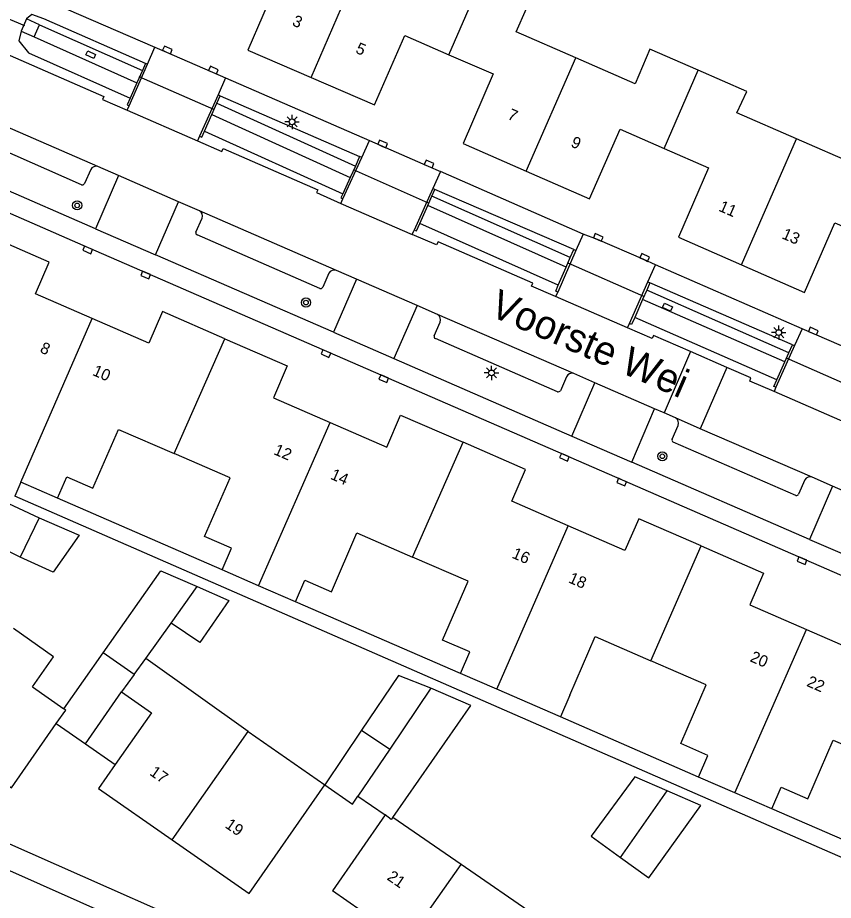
# Model space of a CAD drawing. Extents: x 136000 to 141014, y 402000 to 403500.
# Drawn here: x 138670.4 to 138741.3, y 402765.7 to 402842.4 of the extents above; entities that cross this region are included whole.
import ezdxf

# ---------------------------------------------------------------- set-up
doc = ezdxf.new("R2010")
doc.units = 0
for name, color, linetype in [('gg-afsc-erfafscheiding', 7, 'Continuous'), ('gg-afsc-hekwerk', 7, 'Continuous'), ('gg-anno-huisnummerreeks BGT', 7, 'Continuous'), ('gg-anno-openbare ruimte label', 7, 'Continuous'), ('gg-bbg-bijgebouw', 7, 'Continuous'), ('gg-bbg-gedigitaliseerde bebouwing', 7, 'Continuous'), ('gg-bbg-gedigitaliseerde bijgebouw', 7, 'Continuous'), ('gg-bbg-hoofdgebouw', 7, 'Continuous'), ('gg-bbg-luifel en loopbrug', 7, 'Continuous'), ('gg-bbg-tussenscheiding', 7, 'Continuous'), ('gg-knt-verharding', 7, 'Continuous'), ('gg-knt-verharding nz', 7, 'Continuous'), ('gg-kntw-bovenkant insteek waterloop', 7, 'Continuous'), ('gg-kntw-waterlijn', 7, 'Continuous'), ('gg-kwrk-duiker nz buis', 7, 'Continuous'), ('gg-kwrk-kunstwerk', 7, 'Continuous'), ('gg-kwrk-uitstroombak niveau min 01', 7, 'Continuous'), ('gt-grn-weggrens', 7, 'Continuous'), ('gt-symb-boom', 7, 'Continuous'), ('gt-symb-kolk', 7, 'Continuous'), ('gt-symb-kolk center center', 7, 'Continuous'), ('gt-symb-lichtmast', 7, 'Continuous')]:
    doc.layers.add(name, color=color, linetype=linetype)

# ---------------------------------------------------------------- blocks, each defined once
blk = doc.blocks.new('gt0-KOLKCC')
at = {"layer": 'gt-symb-kolk center center'}
blk.add_lwpolyline([(-0.375, 0.2), (0.375, 0.2), (0.375, -0.2), (-0.375, -0.2)], close=True, dxfattribs=at)
blk = doc.blocks.new('gt0-LMAST')
at = {"layer": 'gt-symb-lichtmast'}
for p, q in [((-0.182, 0.173), (-0.447, 0.438)), ((-0.005, 0.246), (-0.005, 0.621)), ((0.172, 0.173), (0.437, 0.438)), ((-0.255, -0.004), (-0.63, -0.004)), ((-0.182, -0.181), (-0.447, -0.446)), ((-0.005, -0.254), (-0.005, -0.629)), ((0.437, -0.446), (0.172, -0.181)), ((0.245, -0.004), (0.62, -0.004))]:
    blk.add_line(p, q, dxfattribs=at)
blk.add_circle((-0.005, -0.004), 0.25, dxfattribs=at)
blk = doc.blocks.new('gt0-KOLK')
at = {"layer": 'gt-symb-kolk'}
blk.add_lwpolyline([(0, 0), (0.375, 0), (0.375, 0.4), (-0.375, 0.4), (-0.375, 0), (0, 0)], dxfattribs=at)
blk = doc.blocks.new('gt0-BOOM')
at = {"layer": 'gt-symb-boom'}
for radius in [0.4, 0.2]:
    blk.add_circle((0, 0), radius, dxfattribs=at)

msp = doc.modelspace()

# ---------------------------------------------------------------- linework, layer by layer
at = {"layer": 'gg-afsc-erfafscheiding'}
for p, q in [((138672.516, 402844.082), (138682.352, 402839.812)), ((138688.499, 402837.134), (138700.987, 402831.69)), ((138719.565, 402823.57), (138707.161, 402828.999)), ((138738.582, 402815.35), (138725.846, 402820.888)), ((138753.085, 402764.566), (138670.179, 402800.814))]:
    msp.add_line(p, q, dxfattribs=at)
at = {"layer": 'gg-afsc-hekwerk'}
for p, q in [((138688.206, 402794.398), (138673.883, 402800.628)), ((138708.91, 402785.398), (138694.575, 402791.625)), ((138729.59, 402776.404), (138717.605, 402781.628)), ((138742.962, 402770.587), (138735.966, 402773.638))]:
    msp.add_line(p, q, dxfattribs=at)
at = {"layer": 'gg-bbg-bijgebouw'}
msp.add_line((138699.993, 402774.739), (138702.349, 402773.106), dxfattribs=at)
at = {"layer": 'gg-bbg-gedigitaliseerde bebouwing'}
for p, q in [((138690.457, 402780.344), (138681.579, 402786.712)), ((138680.559, 402785.305), (138679.46, 402783.79)), ((138671.719, 402784.23), (138674.431, 402782.339)), ((138690.457, 402780.344), (138697.108, 402775.732)), ((138708.965, 402768.808), (138703.035, 402772.898)), ((138715.602, 402764.239), (138708.965, 402768.808))]:
    msp.add_line(p, q, dxfattribs=at)
for points in [[(138671.719, 402784.23), (138673.556, 402786.85), (138670.074, 402789.292)], [(138679.46, 402783.79), (138682.05, 402781.99), (138678.903, 402777.478)], [(138673.79, 402781.04), (138674.609, 402782.215), (138674.431, 402782.339)]]:
    msp.add_lwpolyline(points, dxfattribs=at)
at = {"layer": 'gg-bbg-gedigitaliseerde bijgebouw'}
for p, q in [((138663.652, 402802.928), (138672.313, 402798.914)), ((138670.657, 402795.506), (138662.216, 402799.61)), ((138672.313, 402798.914), (138670.657, 402795.506)), ((138683.781, 402789.781), (138686.023, 402792.942)), ((138681.579, 402786.712), (138683.781, 402789.781)), ((138680.559, 402785.305), (138677.867, 402787.206)), ((138703.516, 402785.235), (138700.312, 402780.484)), ((138706.344, 402784.117), (138703.516, 402785.235)), ((138700.312, 402780.484), (138702.764, 402778.83)), ((138702.764, 402778.83), (138699.993, 402774.739))]:
    msp.add_line(p, q, dxfattribs=at)
for points in [[(138677.867, 402787.206), (138682.88, 402794.307), (138686.023, 402792.942)], [(138703.035, 402772.898), (138709.807, 402782.613), (138706.344, 402784.117)], [(138726.876, 402775.201), (138724.04, 402776.433), (138720.259, 402771.264), (138722.803, 402769.423)], [(138722.803, 402769.423), (138725.257, 402767.646), (138729.777, 402773.941), (138726.876, 402775.201)]]:
    msp.add_lwpolyline(points, dxfattribs=at)
at = {"layer": 'gg-bbg-hoofdgebouw'}
for p, q in [((138673.883, 402800.628), (138674.695, 402802.496)), ((138670.695, 402802.007), (138670.179, 402800.814)), ((138673.883, 402800.628), (138670.695, 402802.007)), ((138688.206, 402794.398), (138689.019, 402796.271)), ((138691.358, 402793.026), (138688.206, 402794.398)), ((138694.575, 402791.625), (138695.391, 402793.504)), ((138694.575, 402791.625), (138691.358, 402793.026)), ((138708.91, 402785.398), (138709.72, 402787.266)), ((138712.062, 402784.031), (138708.91, 402785.398)), ((138717.605, 402781.628), (138712.062, 402784.031)), ((138718.404, 402783.501), (138717.605, 402781.628)), ((138729.59, 402776.404), (138730.403, 402778.278)), ((138732.737, 402775.039), (138729.59, 402776.404)), ((138690.56, 402766.28), (138697.108, 402775.732)), ((138735.966, 402773.638), (138732.737, 402775.039)), ((138735.966, 402773.638), (138736.779, 402775.511)), ((138702.349, 402773.106), (138697.78, 402766.51)), ((138683.859, 402770.95), (138690.56, 402766.28)), ((138704.216, 402762.072), (138697.78, 402766.51))]:
    msp.add_line(p, q, dxfattribs=at)
for points in [[(138689.196, 402847.269), (138693.044, 402845.599), (138690.425, 402839.563), (138695.929, 402837.175)], [(138718.916, 402838.872), (138713.742, 402841.129), (138715.526, 402845.216), (138711.122, 402847.132), (138710.648, 402846.029)], [(138695.929, 402837.175), (138701.433, 402834.786), (138704.061, 402840.825), (138707.906, 402839.153)], [(138729.569, 402837.8), (138725.358, 402839.63), (138724.089, 402836.615), (138718.916, 402838.872)], [(138707.906, 402839.153), (138711.75, 402837.481), (138709.127, 402831.441), (138714.626, 402829.039)], [(138738.103, 402831.839), (138732.929, 402834.091), (138733.779, 402835.97), (138729.569, 402837.8)], [(138714.626, 402829.039), (138720.125, 402826.637), (138722.767, 402832.685), (138726.614, 402831.004)], [(138748.277, 402829.672), (138744.068, 402831.511), (138743.277, 402829.587), (138738.103, 402831.839)], [(138726.614, 402831.004), (138730.46, 402829.324), (138727.837, 402823.293), (138733.323, 402820.901)], [(138733.323, 402820.901), (138738.808, 402818.509), (138741.436, 402824.554), (138745.301, 402822.873)], [(138676.91, 402816.232), (138671.992, 402818.371), (138673.178, 402821.122), (138667.77, 402823.476)], [(138688.439, 402814.483), (138683.021, 402816.839), (138681.827, 402814.094), (138676.91, 402816.232)], [(138688.439, 402814.483), (138693.856, 402812.127), (138692.652, 402809.359), (138697.58, 402807.216)], [(138697.58, 402807.216), (138702.507, 402805.073), (138703.699, 402807.844), (138709.131, 402805.483)], [(138674.695, 402802.496), (138676.976, 402801.505), (138679.192, 402806.604), (138684.037, 402804.499)], [(138718.269, 402798.218), (138713.353, 402800.362), (138714.562, 402803.122), (138709.131, 402805.483)], [(138689.019, 402796.271), (138686.666, 402797.293), (138688.882, 402802.394), (138684.037, 402804.499)], [(138729.813, 402796.474), (138724.391, 402798.839), (138723.185, 402796.074), (138718.269, 402798.218)], [(138695.391, 402793.504), (138697.692, 402792.504), (138699.907, 402797.604), (138704.74, 402795.505)], [(138729.813, 402796.474), (138735.234, 402794.11), (138734.038, 402791.368), (138738.958, 402789.223)], [(138709.72, 402787.266), (138707.352, 402788.292), (138709.573, 402793.405), (138704.74, 402795.505)], [(138738.958, 402789.223), (138743.878, 402787.077), (138745.079, 402789.818), (138750.49, 402787.474)], [(138718.404, 402783.501), (138720.61, 402788.604), (138725.434, 402786.505)], [(138730.403, 402778.278), (138728.038, 402779.304), (138730.258, 402784.406), (138725.434, 402786.505)], [(138663.475, 402779.883), (138669.9, 402775.46), (138673.79, 402781.04)], [(138736.779, 402775.511), (138739.075, 402774.514), (138741.289, 402779.614), (138746.122, 402777.517)], [(138678.903, 402777.478), (138677.46, 402775.41), (138683.859, 402770.95)]]:
    msp.add_lwpolyline(points, dxfattribs=at)
at = {"layer": 'gg-bbg-luifel en loopbrug'}
for p, q in [((138674.431, 402782.339), (138677.867, 402787.206)), ((138676.32, 402779.28), (138679.46, 402783.79)), ((138673.79, 402781.04), (138676.32, 402779.28)), ((138700.312, 402780.484), (138697.108, 402775.732)), ((138676.32, 402779.28), (138678.903, 402777.478))]:
    msp.add_line(p, q, dxfattribs=at)
for points in [[(138672.313, 402798.914), (138675.776, 402797.421), (138673.526, 402794.213), (138670.657, 402795.506)], [(138686.023, 402792.942), (138688.781, 402791.744), (138686.273, 402788.077), (138683.781, 402789.781)], [(138697.108, 402775.732), (138699.522, 402774.059), (138699.993, 402774.739)]]:
    msp.add_lwpolyline(points, dxfattribs=at)
at = {"layer": 'gg-bbg-tussenscheiding'}
for p, q in [((138695.929, 402837.175), (138701.156, 402849.21)), ((138714.626, 402829.039), (138718.916, 402838.872)), ((138726.614, 402831.004), (138729.569, 402837.8)), ((138733.323, 402820.901), (138738.103, 402831.839)), ((138670.695, 402802.007), (138676.91, 402816.232)), ((138684.037, 402804.499), (138688.439, 402814.483)), ((138691.358, 402793.026), (138697.58, 402807.216)), ((138704.74, 402795.505), (138709.131, 402805.483)), ((138712.062, 402784.031), (138718.269, 402798.218)), ((138725.434, 402786.505), (138729.813, 402796.474)), ((138732.737, 402775.039), (138738.958, 402789.223)), ((138680.559, 402785.305), (138681.579, 402786.712)), ((138706.344, 402784.117), (138702.764, 402778.83)), ((138683.859, 402770.95), (138690.457, 402780.344)), ((138722.803, 402769.423), (138726.876, 402775.201)), ((138704.216, 402762.072), (138708.965, 402768.808))]:
    msp.add_line(p, q, dxfattribs=at)
for points in [[(138707.906, 402839.153), (138710.856, 402845.938), (138710.648, 402846.029)], [(138703.035, 402772.898), (138702.894, 402772.706), (138702.349, 402773.106)]]:
    msp.add_lwpolyline(points, dxfattribs=at)
at = {"layer": 'gg-knt-verharding'}
for p, q in [((138681.72, 402838.329), (138682.352, 402839.812)), ((138688.499, 402837.134), (138687.849, 402835.67)), ((138679.939, 402834.33), (138680.114, 402834.719)), ((138675.976, 402827.864), (138665.345, 402832.498)), ((138686.242, 402832.064), (138686.059, 402831.661)), ((138700.325, 402830.235), (138700.987, 402831.69)), ((138677.192, 402824.021), (138661.717, 402830.739)), ((138679.187, 402828.654), (138677.402, 402829.432)), ((138676.783, 402829.171), (138676.236, 402827.966)), ((138679.187, 402828.654), (138677.192, 402824.021)), ((138684.393, 402826.372), (138679.187, 402828.654)), ((138707.161, 402828.999), (138706.497, 402827.536)), ((138682.412, 402821.76), (138684.393, 402826.372)), ((138686.222, 402825.589), (138684.393, 402826.372)), ((138698.518, 402826.232), (138698.694, 402826.641)), ((138685.924, 402823.746), (138686.469, 402824.956)), ((138704.705, 402823.535), (138704.89, 402823.925)), ((138696.695, 402818.848), (138686.028, 402823.492)), ((138719.565, 402823.57), (138718.938, 402822.137)), ((138697.877, 402815.045), (138682.412, 402821.76)), ((138725.187, 402819.413), (138725.846, 402820.888)), ((138697.474, 402820.162), (138696.934, 402818.957)), ((138699.871, 402819.649), (138698.122, 402820.422)), ((138699.871, 402819.649), (138697.877, 402815.045)), ((138705.128, 402817.373), (138699.871, 402819.649)), ((138717.358, 402818.527), (138717.175, 402818.14)), ((138705.128, 402817.373), (138703.117, 402812.757)), ((138706.922, 402816.595), (138705.128, 402817.373)), ((138706.626, 402814.74), (138707.138, 402815.925)), ((138723.431, 402815.416), (138723.596, 402815.791)), ((138738.582, 402815.35), (138737.922, 402813.882)), ((138744.761, 402812.663), (138738.582, 402815.35)), ((138717.338, 402809.867), (138706.729, 402814.486)), ((138728.885, 402813.367), (138726.592, 402808.043)), ((138732.036, 402811.995), (138728.885, 402813.367)), ((138703.117, 402812.757), (138718.576, 402806.017)), ((138732.036, 402811.995), (138729.742, 402806.66)), ((138718.118, 402811.176), (138717.583, 402809.966)), ((138720.589, 402810.65), (138718.756, 402811.446)), ((138718.576, 402806.017), (138720.589, 402810.65)), ((138725.776, 402808.397), (138720.589, 402810.65)), ((138736.314, 402810.269), (138736.147, 402809.898)), ((138723.783, 402803.755), (138725.776, 402808.397)), ((138726.592, 402808.043), (138725.776, 402808.397)), ((138727.578, 402807.609), (138726.592, 402808.043)), ((138729.742, 402806.66), (138727.578, 402807.609)), ((138727.287, 402805.75), (138727.812, 402806.952)), ((138738.051, 402800.869), (138727.386, 402805.5)), ((138739.24, 402797.038), (138723.783, 402803.755)), ((138741.236, 402801.676), (138739.467, 402802.447)), ((138738.825, 402802.21), (138738.277, 402800.97)), ((138741.236, 402801.676), (138739.24, 402797.038)), ((138746.499, 402799.373), (138741.236, 402801.676)), ((138645.38, 402779.04), (138732.083, 402740.678))]:
    msp.add_line(p, q, dxfattribs=at)
for points in [[(138663.725, 402835.361), (138666.054, 402840.697), (138677.932, 402835.514), (138677.803, 402835.257), (138679.939, 402834.33)], [(138682.352, 402839.812), (138683.362, 402839.386), (138688.499, 402837.134)], [(138762.916, 402784.819), (138743.658, 402793.2), (138722.993, 402802.207), (138676.592, 402822.382), (138660.945, 402829.199), (138646.744, 402835.37)], [(138686.059, 402831.661), (138688.172, 402830.743), (138688.295, 402831.006), (138696.514, 402827.426), (138696.404, 402827.179), (138698.518, 402826.232)], [(138700.987, 402831.69), (138706.092, 402829.477), (138707.161, 402828.999)], [(138717.175, 402818.14), (138715.078, 402819.04), (138715.198, 402819.301), (138706.956, 402822.904), (138706.836, 402822.633), (138704.705, 402823.535)], [(138725.846, 402820.888), (138724.826, 402821.351), (138720.798, 402823.098), (138719.565, 402823.57)], [(138728.885, 402813.367), (138725.677, 402814.761), (138725.557, 402814.494), (138723.431, 402815.416)], [(138736.147, 402809.898), (138734.033, 402810.807), (138734.142, 402811.077), (138732.036, 402811.995)], [(138644.78, 402781.64), (138716.203, 402750), (138733.22, 402742.54), (138740.51, 402744.98)]]:
    msp.add_lwpolyline(points, dxfattribs=at)
for centre, radius, start, end in [((138677.228, 402828.98), 0.484, 68.9613, 156.76393), ((138676.061, 402828.03), 0.187, 243.01847, 339.82245), ((138685.974, 402825.127), 0.524, 340.8954, 61.73659), ((138686.107, 402823.673), 0.197, 158.08117, 246.45201), ((138697.955, 402819.901), 0.547, 72.19779, 151.52694), ((138696.751, 402819.042), 0.202, 253.84198, 335.19034), ((138706.643, 402816.135), 0.538, 336.97031, 58.76709), ((138706.788, 402814.658), 0.182, 153.05115, 251.09513), ((138718.578, 402810.978), 0.501, 69.15683, 156.71908), ((138717.348, 402810.195), 0.328, 268.27073, 315.73473), ((138727.315, 402807.145), 0.533, 338.77144, 60.43674), ((138727.485, 402805.684), 0.209, 161.60554, 241.60159), ((138739.279, 402801.969), 0.514, 68.47689, 152.04726), ((138738.103, 402801.055), 0.193, 254.25918, 333.90081)]:
    msp.add_arc(centre, radius, start, end, dxfattribs=at)
at = {"layer": 'gg-knt-verharding nz'}
for p, q in [((138677.402, 402829.432), (138665.576, 402834.575)), ((138679.939, 402834.33), (138686.059, 402831.661)), ((138698.518, 402826.232), (138704.705, 402823.535)), ((138698.122, 402820.422), (138686.222, 402825.589)), ((138723.431, 402815.416), (138717.175, 402818.14)), ((138718.756, 402811.446), (138706.922, 402816.595)), ((138742.325, 402807.197), (138736.147, 402809.898)), ((138739.467, 402802.447), (138729.742, 402806.66))]:
    msp.add_line(p, q, dxfattribs=at)
at = {"layer": 'gg-kntw-bovenkant insteek waterloop'}
for p, q in [((138688.031, 402835.59), (138700.146, 402830.31)), ((138686.665, 402832.524), (138698.677, 402827.073)), ((138718.764, 402822.221), (138706.681, 402827.457)), ((138717.406, 402819.139), (138705.364, 402824.499)), ((138737.751, 402813.955), (138725.368, 402819.335)), ((138736.392, 402810.901), (138724.045, 402816.324))]:
    msp.add_line(p, q, dxfattribs=at)
for points in [[(138681.543, 402838.397), (138672.711, 402842.266), (138671.66, 402842.66), (138671.196, 402842.277)], [(138670.736, 402841.214), (138670.526, 402840.352), (138671.376, 402839.304), (138680.2, 402835.378)]]:
    msp.add_lwpolyline(points, dxfattribs=at)
at = {"layer": 'gg-kntw-waterlijn'}
for p, q in [((138672.324, 402841.762), (138681.269, 402837.782)), ((138671.864, 402840.698), (138680.798, 402836.723)), ((138687.743, 402834.944), (138699.772, 402829.486)), ((138687.303, 402833.956), (138699.325, 402828.501)), ((138718.438, 402821.532), (138706.424, 402826.879)), ((138718.083, 402820.71), (138706.06, 402826.062)), ((138737.442, 402813.259), (138725.083, 402818.687)), ((138737.088, 402812.465), (138724.734, 402817.891))]:
    msp.add_line(p, q, dxfattribs=at)
at = {"layer": 'gg-kwrk-duiker nz buis'}
for p, q in [((138651.258, 402849.824), (138671.039, 402841.689)), ((138687.481, 402834.402), (138680.996, 402837.222)), ((138706.129, 402826.253), (138699.6, 402829.146)), ((138724.849, 402818.135), (138718.248, 402821.055)), ((138743.75, 402809.923), (138737.233, 402812.802))]:
    msp.add_line(p, q, dxfattribs=at)
at = {"layer": 'gg-kwrk-kunstwerk'}
for p, q in [((138680.114, 402834.719), (138681.72, 402838.329)), ((138681.269, 402837.782), (138680.798, 402836.723)), ((138681.543, 402838.397), (138681.269, 402837.782)), ((138681.72, 402838.329), (138681.543, 402838.397)), ((138680.798, 402836.723), (138680.2, 402835.378)), ((138687.849, 402835.67), (138686.242, 402832.064)), ((138687.743, 402834.944), (138688.031, 402835.59)), ((138688.031, 402835.59), (138687.849, 402835.67)), ((138687.303, 402833.956), (138687.743, 402834.944)), ((138686.665, 402832.524), (138687.303, 402833.956)), ((138698.694, 402826.641), (138700.325, 402830.235)), ((138700.146, 402830.31), (138699.772, 402829.486)), ((138700.325, 402830.235), (138700.146, 402830.31)), ((138699.772, 402829.486), (138699.325, 402828.501)), ((138699.325, 402828.501), (138698.677, 402827.073)), ((138706.497, 402827.536), (138704.89, 402823.925)), ((138706.424, 402826.879), (138706.681, 402827.457)), ((138706.681, 402827.457), (138706.497, 402827.536)), ((138706.06, 402826.062), (138706.424, 402826.879)), ((138705.364, 402824.499), (138706.06, 402826.062)), ((138718.938, 402822.137), (138717.358, 402818.527)), ((138718.438, 402821.532), (138718.764, 402822.221)), ((138718.764, 402822.221), (138718.938, 402822.137)), ((138718.083, 402820.71), (138718.438, 402821.532)), ((138717.406, 402819.139), (138718.083, 402820.71)), ((138723.596, 402815.791), (138725.187, 402819.413)), ((138725.368, 402819.335), (138725.083, 402818.687)), ((138725.187, 402819.413), (138725.368, 402819.335)), ((138725.083, 402818.687), (138724.734, 402817.891)), ((138724.734, 402817.891), (138724.045, 402816.324)), ((138737.442, 402813.259), (138737.751, 402813.955)), ((138737.751, 402813.955), (138737.922, 402813.882)), ((138737.922, 402813.882), (138736.314, 402810.269)), ((138737.088, 402812.465), (138737.442, 402813.259)), ((138736.392, 402810.901), (138737.088, 402812.465))]:
    msp.add_line(p, q, dxfattribs=at)
for points in [[(138680.2, 402835.378), (138679.937, 402834.787), (138680.114, 402834.719)], [(138686.242, 402832.064), (138686.424, 402831.984), (138686.665, 402832.524)], [(138698.677, 402827.073), (138698.515, 402826.716), (138698.694, 402826.641)], [(138704.89, 402823.925), (138705.074, 402823.846), (138705.364, 402824.499)], [(138717.358, 402818.527), (138717.176, 402818.605), (138717.406, 402819.139)], [(138724.045, 402816.324), (138723.777, 402815.713), (138723.596, 402815.791)], [(138736.314, 402810.269), (138736.144, 402810.342), (138736.392, 402810.901)]]:
    msp.add_lwpolyline(points, dxfattribs=at)
at = {"layer": 'gg-kwrk-uitstroombak niveau min 01'}
for p, q in [((138671.196, 402842.277), (138670.736, 402841.214)), ((138672.324, 402841.762), (138671.196, 402842.277)), ((138671.864, 402840.698), (138672.324, 402841.762)), ((138670.736, 402841.214), (138671.864, 402840.698))]:
    msp.add_line(p, q, dxfattribs=at)
at = {"layer": 'gt-grn-weggrens'}
for p, q in [((138677.192, 402824.021), (138682.412, 402821.76)), ((138697.877, 402815.045), (138703.117, 402812.757)), ((138718.576, 402806.017), (138723.783, 402803.755)), ((138739.24, 402797.038), (138744.476, 402794.76))]:
    msp.add_line(p, q, dxfattribs=at)

# ---------------------------------------------------------------- block references
at = {"layer": 'gt-symb-boom'}
for p in [(138675.602, 402826.064), (138695.48, 402817.622), (138726.446, 402804.266)]:
    msp.add_blockref('gt0-BOOM', p, dxfattribs=at)
at = {"layer": 'gt-symb-kolk'}
for p, rotation in [((138683.362, 402839.386), -23.67327191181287), ((138687.36, 402837.633), -23.640467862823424), ((138702.068, 402831.222), -23.445475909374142), ((138706.092, 402829.477), -24.088665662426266), ((138720.798, 402823.098), -23.445475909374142), ((138676.592, 402822.382), 156.45703072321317), ((138724.826, 402821.351), -24.391859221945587), ((138681.632, 402820.196), 156.55452409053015), ((138739.483, 402814.958), -23.445475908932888), ((138697.296, 402813.377), 156.47505001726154), ((138702.319, 402811.197), 156.53650634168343), ((138718.019, 402804.369), 156.49306870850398), ((138722.993, 402802.207), 156.50046900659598), ((138738.658, 402795.381), 156.45703072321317)]:
    msp.add_blockref('gt0-KOLK', p, dxfattribs=dict(at, rotation=rotation))
at = {"layer": 'gt-symb-kolk center center'}
for p, rotation in [((138676.781, 402839.159), -24.68439447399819), ((138726.894, 402817.221), -24.045243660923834)]:
    msp.add_blockref('gt0-KOLKCC', p, dxfattribs=dict(at, rotation=rotation))
at = {"layer": 'gt-symb-lichtmast'}
for p in [(138694.283, 402833.324), (138736.566, 402815.017), (138711.604, 402811.517)]:
    msp.add_blockref('gt0-LMAST', p, dxfattribs=at)

# ---------------------------------------------------------------- texts
at = {"layer": 'gg-anno-huisnummerreeks BGT'}
for s, rotation, p in [('3', 336.5, (138694.214, 402841.735)), ('5', 336.5, (138699.719, 402839.346)), ('7', 336.4, (138712.922, 402833.604)), ('9', 336.4, (138718.421, 402831.202)), ('11', 336.4, (138731.267, 402825.617)), ('13', 336.4, (138736.752, 402823.225)), ('8', 336.5, (138672.301, 402813.329)), ('10', 336.5, (138676.861, 402811.346)), ('12', 336.5, (138692.609, 402804.47)), ('14', 336.5, (138697.536, 402802.327)), ('16', 336.4, (138713.3, 402795.477)), ('18', 336.4, (138718.216, 402793.333)), ('20', 336.4, (138733.987, 402786.482)), ('22', 336.4, (138738.907, 402784.337)), ('17', 325.1, (138681.826, 402776.634)), ('19', 325.1, (138688.379, 402772.067)), ('21', 325.4, (138702.448, 402767.542))]:
    msp.add_text(s, height=1, rotation=rotation, dxfattribs=at).set_placement(p)
at = {"layer": 'gg-anno-openbare ruimte label'}
msp.add_text('Voorste Wei', height=2.5, rotation=336.5, dxfattribs=at).set_placement((138711.304, 402816.543))

doc.saveas('drawing.dxf')
